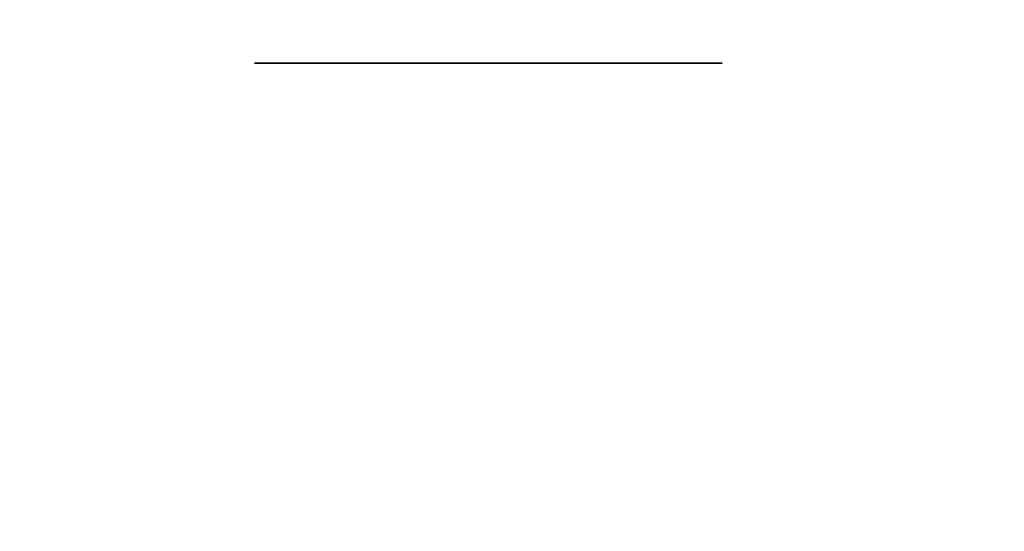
# Model space of a CAD drawing. Extents: x 413.3 to 457.5, y 5047.8 to 5050.
# Tile 481 of 656: x 439.2895 to 439.3232, y 5049.9494 to 5049.9669. Entities that reach past the tile are written whole.
import ezdxf

# ---------------------------------------------------------------- set-up
doc = ezdxf.new("R2010")
doc.units = 0
doc.header["$LTSCALE"] = 150
doc.header["$MEASUREMENT"] = 0
doc.layers.add('3DFACE_BOLT', color=7, linetype='CONTINUOUS')
doc.layers.add('3DFACE_SHAPE', color=7, linetype='CONTINUOUS')

msp = doc.modelspace()

# ---------------------------------------------------------------- linework, layer by layer
at = {"layer": '3DFACE_BOLT', "color": 1}
for points, invisible_edges in [([(439.297931, 5049.915459, -0.137472), (439.297539, 5049.915459, -0.135), (439.297931, 5049.965459, -0.137472)], 14), ([(439.297931, 5049.965459, -0.137472), (439.297539, 5049.915459, -0.135), (439.297539, 5049.965459, -0.135)], 3), ([(439.297539, 5049.915459, -0.135), (439.297931, 5049.915459, -0.132528), (439.297539, 5049.965459, -0.135)], 14), ([(439.297539, 5049.965459, -0.135), (439.297931, 5049.915459, -0.132528), (439.297931, 5049.965459, -0.132528)], 3), ([(439.297931, 5049.965459, -0.137472), (439.297539, 5049.965459, -0.135), (439.297931, 5049.965459, -0.132528)], 12), ([(439.297931, 5049.915459, -0.067472), (439.297539, 5049.915459, -0.065), (439.297931, 5049.965459, -0.067472)], 14), ([(439.297931, 5049.965459, -0.067472), (439.297539, 5049.915459, -0.065), (439.297539, 5049.965459, -0.065)], 3), ([(439.297539, 5049.915459, -0.065), (439.297931, 5049.915459, -0.062528), (439.297539, 5049.965459, -0.065)], 14), ([(439.297539, 5049.965459, -0.065), (439.297931, 5049.915459, -0.062528), (439.297931, 5049.965459, -0.062528)], 3), ([(439.297931, 5049.965459, -0.067472), (439.297539, 5049.965459, -0.065), (439.297931, 5049.965459, -0.062528)], 12), ([(439.299067, 5049.915459, -0.139702), (439.297931, 5049.915459, -0.137472), (439.299067, 5049.965459, -0.139702)], 14), ([(439.299067, 5049.965459, -0.139702), (439.297931, 5049.915459, -0.137472), (439.297931, 5049.965459, -0.137472)], 3), ([(439.297931, 5049.915459, -0.132528), (439.299067, 5049.915459, -0.130298), (439.297931, 5049.965459, -0.132528)], 14), ([(439.297931, 5049.965459, -0.132528), (439.299067, 5049.915459, -0.130298), (439.299067, 5049.965459, -0.130298)], 3), ([(439.299067, 5049.965459, -0.139702), (439.297931, 5049.965459, -0.137472), (439.299067, 5049.965459, -0.130298)], 14), ([(439.299067, 5049.965459, -0.130298), (439.297931, 5049.965459, -0.137472), (439.297931, 5049.965459, -0.132528)], 3), ([(439.299067, 5049.915459, -0.069702), (439.297931, 5049.915459, -0.067472), (439.299067, 5049.965459, -0.069702)], 14), ([(439.299067, 5049.965459, -0.069702), (439.297931, 5049.915459, -0.067472), (439.297931, 5049.965459, -0.067472)], 3), ([(439.297931, 5049.915459, -0.062528), (439.299067, 5049.915459, -0.060298), (439.297931, 5049.965459, -0.062528)], 14), ([(439.297931, 5049.965459, -0.062528), (439.299067, 5049.915459, -0.060298), (439.299067, 5049.965459, -0.060298)], 3), ([(439.299067, 5049.965459, -0.069702), (439.297931, 5049.965459, -0.067472), (439.299067, 5049.965459, -0.060298)], 14), ([(439.299067, 5049.965459, -0.060298), (439.297931, 5049.965459, -0.067472), (439.297931, 5049.965459, -0.062528)], 3), ([(439.300837, 5049.915459, -0.141472), (439.299067, 5049.915459, -0.139702), (439.300837, 5049.965459, -0.141472)], 14), ([(439.300837, 5049.965459, -0.141472), (439.299067, 5049.915459, -0.139702), (439.299067, 5049.965459, -0.139702)], 3), ([(439.299067, 5049.915459, -0.130298), (439.300837, 5049.915459, -0.128528), (439.299067, 5049.965459, -0.130298)], 14), ([(439.299067, 5049.965459, -0.130298), (439.300837, 5049.915459, -0.128528), (439.300837, 5049.965459, -0.128528)], 3), ([(439.300837, 5049.965459, -0.141472), (439.299067, 5049.965459, -0.139702), (439.300837, 5049.965459, -0.128528)], 14), ([(439.300837, 5049.965459, -0.128528), (439.299067, 5049.965459, -0.139702), (439.299067, 5049.965459, -0.130298)], 3), ([(439.300837, 5049.915459, -0.071472), (439.299067, 5049.915459, -0.069702), (439.300837, 5049.965459, -0.071472)], 14), ([(439.300837, 5049.965459, -0.071472), (439.299067, 5049.915459, -0.069702), (439.299067, 5049.965459, -0.069702)], 3), ([(439.299067, 5049.915459, -0.060298), (439.300837, 5049.915459, -0.058528), (439.299067, 5049.965459, -0.060298)], 14), ([(439.299067, 5049.965459, -0.060298), (439.300837, 5049.915459, -0.058528), (439.300837, 5049.965459, -0.058528)], 3), ([(439.300837, 5049.965459, -0.071472), (439.299067, 5049.965459, -0.069702), (439.300837, 5049.965459, -0.058528)], 14), ([(439.300837, 5049.965459, -0.058528), (439.299067, 5049.965459, -0.069702), (439.299067, 5049.965459, -0.060298)], 3), ([(439.303067, 5049.915459, -0.142608), (439.300837, 5049.915459, -0.141472), (439.303067, 5049.965459, -0.142608)], 14), ([(439.303067, 5049.965459, -0.142608), (439.300837, 5049.915459, -0.141472), (439.300837, 5049.965459, -0.141472)], 3), ([(439.300837, 5049.915459, -0.128528), (439.303067, 5049.915459, -0.127392), (439.300837, 5049.965459, -0.128528)], 14), ([(439.300837, 5049.965459, -0.128528), (439.303067, 5049.915459, -0.127392), (439.303067, 5049.965459, -0.127392)], 3), ([(439.303067, 5049.965459, -0.142608), (439.300837, 5049.965459, -0.141472), (439.303067, 5049.965459, -0.127392)], 14), ([(439.303067, 5049.965459, -0.127392), (439.300837, 5049.965459, -0.141472), (439.300837, 5049.965459, -0.128528)], 3), ([(439.303067, 5049.915459, -0.072608), (439.300837, 5049.915459, -0.071472), (439.303067, 5049.965459, -0.072608)], 14), ([(439.303067, 5049.965459, -0.072608), (439.300837, 5049.915459, -0.071472), (439.300837, 5049.965459, -0.071472)], 3), ([(439.300837, 5049.915459, -0.058528), (439.303067, 5049.915459, -0.057392), (439.300837, 5049.965459, -0.058528)], 14), ([(439.300837, 5049.965459, -0.058528), (439.303067, 5049.915459, -0.057392), (439.303067, 5049.965459, -0.057392)], 3), ([(439.303067, 5049.965459, -0.072608), (439.300837, 5049.965459, -0.071472), (439.303067, 5049.965459, -0.057392)], 14), ([(439.303067, 5049.965459, -0.057392), (439.300837, 5049.965459, -0.071472), (439.300837, 5049.965459, -0.058528)], 3), ([(439.305539, 5049.915459, -0.143), (439.303067, 5049.915459, -0.142608), (439.305539, 5049.965459, -0.143)], 14), ([(439.305539, 5049.965459, -0.143), (439.303067, 5049.915459, -0.142608), (439.303067, 5049.965459, -0.142608)], 3), ([(439.303067, 5049.915459, -0.127392), (439.305539, 5049.915459, -0.127), (439.303067, 5049.965459, -0.127392)], 14), ([(439.303067, 5049.965459, -0.127392), (439.305539, 5049.915459, -0.127), (439.305539, 5049.965459, -0.127)], 3), ([(439.305539, 5049.965459, -0.143), (439.303067, 5049.965459, -0.142608), (439.305539, 5049.965459, -0.127)], 14), ([(439.305539, 5049.965459, -0.127), (439.303067, 5049.965459, -0.142608), (439.303067, 5049.965459, -0.127392)], 3), ([(439.305539, 5049.915459, -0.073), (439.303067, 5049.915459, -0.072608), (439.305539, 5049.965459, -0.073)], 14), ([(439.305539, 5049.965459, -0.073), (439.303067, 5049.915459, -0.072608), (439.303067, 5049.965459, -0.072608)], 3), ([(439.303067, 5049.915459, -0.057392), (439.305539, 5049.915459, -0.057), (439.303067, 5049.965459, -0.057392)], 14), ([(439.303067, 5049.965459, -0.057392), (439.305539, 5049.915459, -0.057), (439.305539, 5049.965459, -0.057)], 3), ([(439.305539, 5049.965459, -0.073), (439.303067, 5049.965459, -0.072608), (439.305539, 5049.965459, -0.057)], 14), ([(439.305539, 5049.965459, -0.057), (439.303067, 5049.965459, -0.072608), (439.303067, 5049.965459, -0.057392)], 3), ([(439.308012, 5049.915459, -0.142608), (439.305539, 5049.915459, -0.143), (439.308012, 5049.965459, -0.142608)], 14), ([(439.308012, 5049.965459, -0.142608), (439.305539, 5049.915459, -0.143), (439.305539, 5049.965459, -0.143)], 3), ([(439.305539, 5049.915459, -0.127), (439.308012, 5049.915459, -0.127392), (439.305539, 5049.965459, -0.127)], 14), ([(439.305539, 5049.965459, -0.127), (439.308012, 5049.915459, -0.127392), (439.308012, 5049.965459, -0.127392)], 3), ([(439.308012, 5049.965459, -0.142608), (439.305539, 5049.965459, -0.143), (439.308012, 5049.965459, -0.127392)], 14), ([(439.308012, 5049.965459, -0.127392), (439.305539, 5049.965459, -0.143), (439.305539, 5049.965459, -0.127)], 3), ([(439.308012, 5049.915459, -0.072608), (439.305539, 5049.915459, -0.073), (439.308012, 5049.965459, -0.072608)], 14), ([(439.308012, 5049.965459, -0.072608), (439.305539, 5049.915459, -0.073), (439.305539, 5049.965459, -0.073)], 3), ([(439.305539, 5049.915459, -0.057), (439.308012, 5049.915459, -0.057392), (439.305539, 5049.965459, -0.057)], 14), ([(439.305539, 5049.965459, -0.057), (439.308012, 5049.915459, -0.057392), (439.308012, 5049.965459, -0.057392)], 3), ([(439.308012, 5049.965459, -0.072608), (439.305539, 5049.965459, -0.073), (439.308012, 5049.965459, -0.057392)], 14), ([(439.308012, 5049.965459, -0.057392), (439.305539, 5049.965459, -0.073), (439.305539, 5049.965459, -0.057)], 3), ([(439.310242, 5049.915459, -0.141472), (439.308012, 5049.915459, -0.142608), (439.310242, 5049.965459, -0.141472)], 14), ([(439.310242, 5049.965459, -0.141472), (439.308012, 5049.915459, -0.142608), (439.308012, 5049.965459, -0.142608)], 3), ([(439.308012, 5049.915459, -0.127392), (439.310242, 5049.915459, -0.128528), (439.308012, 5049.965459, -0.127392)], 14), ([(439.308012, 5049.965459, -0.127392), (439.310242, 5049.915459, -0.128528), (439.310242, 5049.965459, -0.128528)], 3), ([(439.310242, 5049.965459, -0.141472), (439.308012, 5049.965459, -0.142608), (439.310242, 5049.965459, -0.128528)], 14), ([(439.310242, 5049.965459, -0.128528), (439.308012, 5049.965459, -0.142608), (439.308012, 5049.965459, -0.127392)], 3), ([(439.310242, 5049.915459, -0.071472), (439.308012, 5049.915459, -0.072608), (439.310242, 5049.965459, -0.071472)], 14), ([(439.310242, 5049.965459, -0.071472), (439.308012, 5049.915459, -0.072608), (439.308012, 5049.965459, -0.072608)], 3), ([(439.308012, 5049.915459, -0.057392), (439.310242, 5049.915459, -0.058528), (439.308012, 5049.965459, -0.057392)], 14), ([(439.308012, 5049.965459, -0.057392), (439.310242, 5049.915459, -0.058528), (439.310242, 5049.965459, -0.058528)], 3), ([(439.310242, 5049.965459, -0.071472), (439.308012, 5049.965459, -0.072608), (439.310242, 5049.965459, -0.058528)], 14), ([(439.310242, 5049.965459, -0.058528), (439.308012, 5049.965459, -0.072608), (439.308012, 5049.965459, -0.057392)], 3), ([(439.312012, 5049.915459, -0.139702), (439.310242, 5049.915459, -0.141472), (439.312012, 5049.965459, -0.139702)], 14), ([(439.312012, 5049.965459, -0.139702), (439.310242, 5049.915459, -0.141472), (439.310242, 5049.965459, -0.141472)], 3), ([(439.310242, 5049.915459, -0.128528), (439.312012, 5049.915459, -0.130298), (439.310242, 5049.965459, -0.128528)], 14), ([(439.310242, 5049.965459, -0.128528), (439.312012, 5049.915459, -0.130298), (439.312012, 5049.965459, -0.130298)], 3), ([(439.312012, 5049.965459, -0.139702), (439.310242, 5049.965459, -0.141472), (439.312012, 5049.965459, -0.130298)], 14), ([(439.312012, 5049.965459, -0.130298), (439.310242, 5049.965459, -0.141472), (439.310242, 5049.965459, -0.128528)], 3), ([(439.312012, 5049.915459, -0.069702), (439.310242, 5049.915459, -0.071472), (439.312012, 5049.965459, -0.069702)], 14), ([(439.312012, 5049.965459, -0.069702), (439.310242, 5049.915459, -0.071472), (439.310242, 5049.965459, -0.071472)], 3), ([(439.310242, 5049.915459, -0.058528), (439.312012, 5049.915459, -0.060298), (439.310242, 5049.965459, -0.058528)], 14), ([(439.310242, 5049.965459, -0.058528), (439.312012, 5049.915459, -0.060298), (439.312012, 5049.965459, -0.060298)], 3), ([(439.312012, 5049.965459, -0.069702), (439.310242, 5049.965459, -0.071472), (439.312012, 5049.965459, -0.060298)], 14), ([(439.312012, 5049.965459, -0.060298), (439.310242, 5049.965459, -0.071472), (439.310242, 5049.965459, -0.058528)], 3), ([(439.313148, 5049.915459, -0.137472), (439.312012, 5049.915459, -0.139702), (439.313148, 5049.965459, -0.137472)], 14), ([(439.313148, 5049.965459, -0.137472), (439.312012, 5049.915459, -0.139702), (439.312012, 5049.965459, -0.139702)], 3), ([(439.312012, 5049.915459, -0.130298), (439.313148, 5049.915459, -0.132528), (439.312012, 5049.965459, -0.130298)], 14), ([(439.312012, 5049.965459, -0.130298), (439.313148, 5049.915459, -0.132528), (439.313148, 5049.965459, -0.132528)], 3), ([(439.313148, 5049.965459, -0.137472), (439.312012, 5049.965459, -0.139702), (439.313148, 5049.965459, -0.132528)], 14), ([(439.313148, 5049.965459, -0.132528), (439.312012, 5049.965459, -0.139702), (439.312012, 5049.965459, -0.130298)], 3), ([(439.313148, 5049.915459, -0.067472), (439.312012, 5049.915459, -0.069702), (439.313148, 5049.965459, -0.067472)], 14), ([(439.313148, 5049.965459, -0.067472), (439.312012, 5049.915459, -0.069702), (439.312012, 5049.965459, -0.069702)], 3), ([(439.312012, 5049.915459, -0.060298), (439.313148, 5049.915459, -0.062528), (439.312012, 5049.965459, -0.060298)], 14), ([(439.312012, 5049.965459, -0.060298), (439.313148, 5049.915459, -0.062528), (439.313148, 5049.965459, -0.062528)], 3), ([(439.313148, 5049.965459, -0.067472), (439.312012, 5049.965459, -0.069702), (439.313148, 5049.965459, -0.062528)], 14), ([(439.313148, 5049.965459, -0.062528), (439.312012, 5049.965459, -0.069702), (439.312012, 5049.965459, -0.060298)], 3), ([(439.313539, 5049.915459, -0.135), (439.313148, 5049.915459, -0.137472), (439.313539, 5049.965459, -0.135)], 14), ([(439.313539, 5049.965459, -0.135), (439.313148, 5049.915459, -0.137472), (439.313148, 5049.965459, -0.137472)], 3), ([(439.313148, 5049.915459, -0.132528), (439.313539, 5049.915459, -0.135), (439.313148, 5049.965459, -0.132528)], 14), ([(439.313148, 5049.965459, -0.132528), (439.313539, 5049.915459, -0.135), (439.313539, 5049.965459, -0.135)], 3), ([(439.313539, 5049.965459, -0.135), (439.313148, 5049.965459, -0.137472), (439.313148, 5049.965459, -0.132528)], 2), ([(439.313539, 5049.915459, -0.065), (439.313148, 5049.915459, -0.067472), (439.313539, 5049.965459, -0.065)], 14), ([(439.313539, 5049.965459, -0.065), (439.313148, 5049.915459, -0.067472), (439.313148, 5049.965459, -0.067472)], 3), ([(439.313148, 5049.915459, -0.062528), (439.313539, 5049.915459, -0.065), (439.313148, 5049.965459, -0.062528)], 14), ([(439.313148, 5049.965459, -0.062528), (439.313539, 5049.915459, -0.065), (439.313539, 5049.965459, -0.065)], 3), ([(439.313539, 5049.965459, -0.065), (439.313148, 5049.965459, -0.067472), (439.313148, 5049.965459, -0.062528)], 2)]:
    msp.add_3dface(points, dxfattribs=dict(at, invisible_edges=invisible_edges))
at = {"layer": '3DFACE_SHAPE', "color": 13}
for points, invisible_edges in [([(439.365539, 5050.025014, -0.1905), (439.26869, 5050.025153, -0.1905), (439.26554, 5047.825153, -0.1905)], 12), ([(439.26869, 5050.025153, -0.0095), (439.362442, 5047.861866, -0.0095), (439.26554, 5047.825153, -0.0095)], 3), ([(439.468689, 5050.024866), (439.26869, 5050.025153), (439.26554, 5047.825153)], 12), ([(439.26554, 5047.825153, -0.2), (439.26869, 5050.025153, -0.2), (439.465539, 5047.824866, -0.2)], 2), ([(439.362389, 5047.825014, -0.1905), (439.365539, 5050.025014, -0.1905), (439.26554, 5047.825153, -0.1905)], 2), ([(439.465539, 5047.824866), (439.468689, 5050.024866), (439.26554, 5047.825153)], 2), ([(439.365487, 5049.988164, -0.0095), (439.365306, 5049.861864, -0.0095), (439.26869, 5050.025153, -0.0095)], 14), ([(439.26869, 5050.025153, -0.0095), (439.365306, 5049.861864, -0.0095), (439.362623, 5047.988166, -0.0095)], 13), ([(439.362623, 5047.988166, -0.0095), (439.362442, 5047.861866, -0.0095), (439.26869, 5050.025153, -0.0095)], 14), ([(439.26869, 5050.025153, -0.2), (439.468689, 5050.024866, -0.2), (439.465539, 5047.824866, -0.2)], 12)]:
    msp.add_3dface(points, dxfattribs=dict(at, invisible_edges=invisible_edges))

doc.saveas('drawing.dxf')
